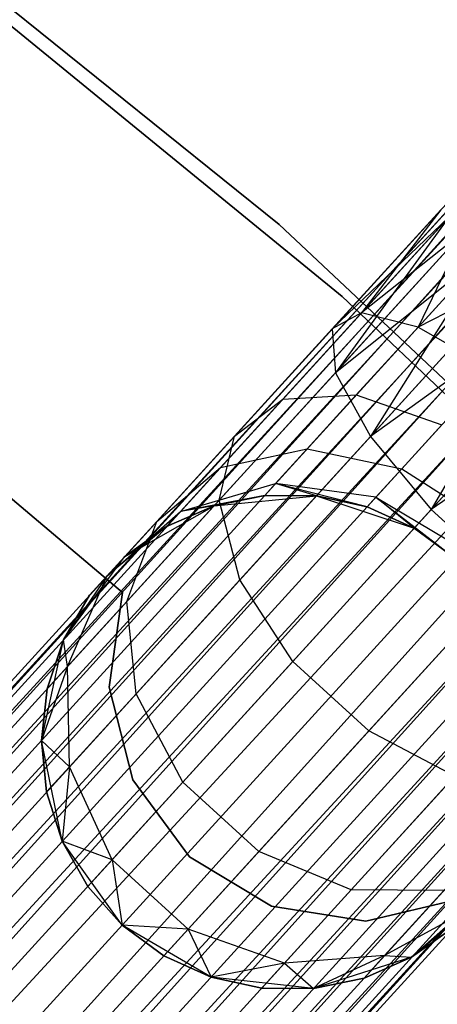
# Model space of a CAD drawing. Extents: x -102 to 102, y -101 to 102.
# Tile 450 of 481: x 39.65 to 41.34, y 43.63 to 47.61. Entities that reach past the tile are written whole.
import ezdxf

# ---------------------------------------------------------------- set-up
doc = ezdxf.new("R2010")
doc.units = 0
doc.header["$LTSCALE"] = 25.4
doc.layers.get('0').update_dxf_attribs({"linetype": 'CONTINUOUS'})

# ---------------------------------------------------------------- blocks, each defined once
blk = doc.blocks.new('NL2500011659_STL')
at = {"color": 0}
for p, q in [((28.4178, 32.6489, -7.3955), (53.6012, 60.2738, -7.3955)), ((28.4178, 32.6489, -7.6045), (53.6012, 60.2738, -7.3955)), ((28.4178, 32.6489, -7.6045), (53.6012, 60.2738, -7.3955)), ((28.4178, 32.6489, -7.3955), (53.6012, 60.2738, -7.3955)), ((53.6012, 60.2738, -7.3955), (28.4499, 32.6197, -7.191)), ((53.6012, 60.2738, -7.3955), (28.4499, 32.6197, -7.191)), ((53.6333, 60.2445, -7.809), (28.4178, 32.6489, -7.6045)), ((53.6333, 60.2445, -7.809), (28.4178, 32.6489, -7.6045)), ((28.4499, 32.6197, -7.809), (53.6333, 60.2445, -7.809)), ((28.4499, 32.6197, -7.809), (53.6333, 60.2445, -7.809)), ((28.5128, 32.5624, -8), (53.6333, 60.2445, -7.809)), ((28.5128, 32.5624, -8), (53.6333, 60.2445, -7.809)), ((28.4499, 32.6197, -7.191), (53.6962, 60.1872, -7)), ((28.4499, 32.6197, -7.191), (53.6962, 60.1872, -7)), ((28.5128, 32.5624, -7), (53.6962, 60.1872, -7)), ((28.5128, 32.5624, -7), (53.6962, 60.1872, -7)), ((53.6962, 60.1872, -7), (28.6036, 32.4796, -6.8309)), ((53.6962, 60.1872, -7), (28.6036, 32.4796, -6.8309)), ((53.787, 60.1045, -8.1691), (28.5128, 32.5624, -8)), ((53.787, 60.1045, -8.1691), (28.5128, 32.5624, -8)), ((28.6036, 32.4796, -8.1691), (53.787, 60.1045, -8.1691)), ((28.6036, 32.4796, -8.1691), (53.787, 60.1045, -8.1691)), ((28.7184, 32.3749, -8.309), (53.787, 60.1045, -8.1691)), ((28.7184, 32.3749, -8.309), (53.787, 60.1045, -8.1691)), ((28.6036, 32.4796, -6.8309), (53.9018, 59.9998, -6.691)), ((28.6036, 32.4796, -6.8309), (53.9018, 59.9998, -6.691)), ((28.7184, 32.3749, -6.691), (53.9018, 59.9998, -6.691)), ((28.7184, 32.3749, -6.691), (53.9018, 59.9998, -6.691)), ((53.9018, 59.9998, -6.691), (28.8522, 32.2529, -6.5865)), ((53.9018, 59.9998, -6.691), (28.8522, 32.2529, -6.5865)), ((54.0356, 59.8778, -8.4135), (28.7184, 32.3749, -8.309)), ((54.0356, 59.8778, -8.4135), (28.7184, 32.3749, -8.309)), ((28.8522, 32.2529, -8.4135), (54.0356, 59.8778, -8.4135)), ((28.8522, 32.2529, -8.4135), (54.0356, 59.8778, -8.4135)), ((28.9991, 32.119, -8.4782), (54.0356, 59.8778, -8.4135)), ((28.9991, 32.119, -8.4782), (54.0356, 59.8778, -8.4135)), ((28.8522, 32.2529, -6.5865), (54.1825, 59.7439, -6.5218)), ((28.8522, 32.2529, -6.5865), (54.1825, 59.7439, -6.5218)), ((28.9991, 32.119, -6.5218), (54.1825, 59.7439, -6.5218)), ((28.9991, 32.119, -6.5218), (54.1825, 59.7439, -6.5218)), ((28.9991, 32.119, -8.4782), (54.3362, 59.6038, -8.5)), ((28.9991, 32.119, -8.4782), (54.3362, 59.6038, -8.5)), ((29.1528, 31.9789, -6.5), (54.3362, 59.6038, -6.5)), ((29.1528, 31.9789, -6.5), (54.3362, 59.6038, -6.5)), ((29.1528, 31.9789, -8.5), (54.3362, 59.6038, -8.5)), ((29.1528, 31.9789, -8.5), (54.3362, 59.6038, -8.5)), ((29.3064, 31.8389, -8.4782), (54.3362, 59.6038, -8.5)), ((29.3064, 31.8389, -8.4782), (54.3362, 59.6038, -8.5)), ((29.3064, 31.8389, -6.5218), (54.4898, 59.4637, -6.5218)), ((29.3064, 31.8389, -6.5218), (54.4898, 59.4637, -6.5218)), ((54.4898, 59.4637, -6.5218), (29.4533, 31.7049, -6.5865)), ((54.4898, 59.4637, -6.5218), (29.4533, 31.7049, -6.5865)), ((54.6367, 59.3298, -8.4135), (29.3064, 31.8389, -8.4782)), ((54.6367, 59.3298, -8.4135), (29.3064, 31.8389, -8.4782)), ((29.4533, 31.7049, -8.4135), (54.6367, 59.3298, -8.4135)), ((29.4533, 31.7049, -8.4135), (54.6367, 59.3298, -8.4135)), ((29.5871, 31.5829, -8.309), (54.6367, 59.3298, -8.4135)), ((29.5871, 31.5829, -8.309), (54.6367, 59.3298, -8.4135)), ((29.4533, 31.7049, -6.5865), (54.7705, 59.2078, -6.691)), ((29.4533, 31.7049, -6.5865), (54.7705, 59.2078, -6.691)), ((29.5871, 31.5829, -6.691), (54.7705, 59.2078, -6.691)), ((29.5871, 31.5829, -6.691), (54.7705, 59.2078, -6.691)), ((54.7705, 59.2078, -6.691), (29.702, 31.4783, -6.8309)), ((54.7705, 59.2078, -6.691), (29.702, 31.4783, -6.8309)), ((54.8854, 59.1031, -8.1691), (29.5871, 31.5829, -8.309)), ((54.8854, 59.1031, -8.1691), (29.5871, 31.5829, -8.309)), ((29.702, 31.4783, -8.1691), (54.8854, 59.1031, -8.1691)), ((29.702, 31.4783, -8.1691), (54.8854, 59.1031, -8.1691)), ((29.7928, 31.3955, -8), (54.8854, 59.1031, -8.1691)), ((29.7928, 31.3955, -8), (54.8854, 59.1031, -8.1691)), ((29.702, 31.4783, -6.8309), (54.9762, 59.0204, -7)), ((29.702, 31.4783, -6.8309), (54.9762, 59.0204, -7)), ((29.7928, 31.3955, -7), (54.9762, 59.0204, -7)), ((29.7928, 31.3955, -7), (54.9762, 59.0204, -7)), ((54.9762, 59.0204, -7), (29.8556, 31.3382, -7.191)), ((54.9762, 59.0204, -7), (29.8556, 31.3382, -7.191)), ((55.039, 58.9631, -7.809), (29.7928, 31.3955, -8)), ((55.039, 58.9631, -7.809), (29.7928, 31.3955, -8)), ((29.8556, 31.3382, -7.809), (55.039, 58.9631, -7.809)), ((29.8556, 31.3382, -7.809), (55.039, 58.9631, -7.809)), ((29.8877, 31.3089, -7.6045), (55.039, 58.9631, -7.809)), ((29.8877, 31.3089, -7.6045), (55.039, 58.9631, -7.809)), ((29.8556, 31.3382, -7.191), (55.0711, 58.9338, -7.3955)), ((29.8556, 31.3382, -7.191), (55.0711, 58.9338, -7.3955)), ((55.0711, 58.9338, -7.3955), (29.8877, 31.3089, -7.6045)), ((29.8877, 31.3089, -7.3955), (55.0711, 58.9338, -7.3955)), ((55.0711, 58.9338, -7.3955), (29.8877, 31.3089, -7.6045)), ((29.8877, 31.3089, -7.3955), (55.0711, 58.9338, -7.3955)), ((37.0452, 49.7211, -308.5), (40.7, 46.7782, -308.5)), ((40.7, 46.7782, -318), (37.0452, 49.7211, -318)), ((40.7, 46.7782, -318), (37.0452, 49.7211, -318)), ((37.0452, 49.7211, -308.5), (40.7, 46.7782, -308.5)), ((40.9551, 46.4885, -316), (37.3661, 49.4179, -316)), ((37.3661, 49.4179, -315), (40.9551, 46.4885, -315)), ((40.9551, 46.4885, -316), (37.3661, 49.4179, -316)), ((37.3661, 49.4179, -315), (40.9551, 46.4885, -315)), ((37.9226, 47.1025, -312), (40.0676, 45.2928, -312)), ((40.0676, 45.2928, -314), (37.9226, 47.1025, -314)), ((40.0676, 45.2928, -314), (37.9226, 47.1025, -314)), ((37.9226, 47.1025, -312), (40.0676, 45.2928, -312)), ((41.3528, 46.8379, -307.6045), (40.9146, 46.3573, -307.4985)), ((41.3528, 46.8379, -307.3955), (40.9146, 46.3573, -307.4985)), ((41.3528, 46.8379, -307.3955), (40.9146, 46.3573, -307.4985)), ((41.3528, 46.8379, -307.6045), (40.9146, 46.3573, -307.4985)), ((41.3528, 46.8379, -307.6045), (41.0328, 46.4225, -307.8918)), ((41.3528, 46.8379, -307.6045), (41.0328, 46.4225, -307.8918)), ((40.7, 46.7782, -308.5), (44.1217, 43.5673, -308.5)), ((44.1217, 43.5673, -318), (40.7, 46.7782, -318)), ((40.7, 46.7782, -318), (40.7, 46.7782, -308.5)), ((40.7, 46.7782, -318), (40.7, 46.7782, -308.5)), ((44.1217, 43.5673, -318), (40.7, 46.7782, -318)), ((40.7, 46.7782, -308.5), (44.1217, 43.5673, -308.5)), ((41.3849, 46.8086, -307.191), (40.9146, 46.3573, -307.4985)), ((41.3849, 46.8086, -307.191), (40.9146, 46.3573, -307.4985)), ((41.3849, 46.8086, -307.191), (40.9273, 46.1804, -307.1223)), ((41.3849, 46.8086, -307.191), (40.9273, 46.1804, -307.1223)), ((41.3849, 46.8086, -307.809), (41.0328, 46.4225, -307.8918)), ((41.3849, 46.8086, -307.809), (41.0328, 46.4225, -307.8918)), ((41.4477, 46.7513, -307), (40.9273, 46.1804, -307.1223)), ((41.4477, 46.7513, -307), (40.9273, 46.1804, -307.1223)), ((41.4477, 46.7513, -308), (41.0328, 46.4225, -307.8918)), ((41.4477, 46.7513, -308), (41.0328, 46.4225, -307.8918)), ((41.4477, 46.7513, -308), (41.2615, 46.3646, -308.2343)), ((41.4477, 46.7513, -308), (41.2615, 46.3646, -308.2343)), ((41.5385, 46.6686, -306.8309), (40.9273, 46.1804, -307.1223)), ((41.5385, 46.6686, -306.8309), (40.9273, 46.1804, -307.1223)), ((41.5385, 46.6686, -306.8309), (41.0686, 45.9224, -306.8285)), ((41.5385, 46.6686, -306.8309), (41.0686, 45.9224, -306.8285)), ((41.5385, 46.6686, -308.1691), (41.2615, 46.3646, -308.2343)), ((41.5385, 46.6686, -308.1691), (41.2615, 46.3646, -308.2343)), ((41.6533, 46.5639, -306.691), (41.0686, 45.9224, -306.8285)), ((41.6533, 46.5639, -306.691), (41.0686, 45.9224, -306.8285)), ((41.6533, 46.5639, -308.309), (41.2615, 46.3646, -308.2343)), ((41.6533, 46.5639, -308.309), (41.2615, 46.3646, -308.2343)), ((44.3152, 43.299, -316), (40.9551, 46.4885, -316)), ((40.9551, 46.4885, -316), (40.9551, 46.4885, -315)), ((40.9551, 46.4885, -315), (44.3152, 43.299, -315)), ((40.9551, 46.4885, -316), (40.9551, 46.4885, -315)), ((44.3152, 43.299, -316), (40.9551, 46.4885, -316)), ((40.9551, 46.4885, -315), (44.3152, 43.299, -315)), ((41.0328, 46.4225, -307.8918), (40.7153, 46.0741, -308.132)), ((41.0328, 46.4225, -307.8918), (40.7153, 46.0741, -308.132)), ((41.0328, 46.4225, -307.8918), (40.9146, 46.3573, -307.4985)), ((41.0328, 46.4225, -307.8918), (40.9146, 46.3573, -307.4985)), ((41.2615, 46.3646, -308.2343), (41.0328, 46.4225, -307.8918)), ((41.2615, 46.3646, -308.2343), (41.0328, 46.4225, -307.8918)), ((41.7871, 46.4419, -306.5865), (41.0686, 45.9224, -306.8285)), ((41.7871, 46.4419, -306.5865), (41.0686, 45.9224, -306.8285)), ((41.7871, 46.4419, -306.5865), (41.3141, 45.6279, -306.6676)), ((41.7871, 46.4419, -306.5865), (41.3141, 45.6279, -306.6676)), ((40.9146, 46.3573, -307.4985), (40.5194, 45.9237, -307.7974)), ((40.9146, 46.3573, -307.4985), (40.5194, 45.9237, -307.7974)), ((40.9146, 46.3573, -307.4985), (40.9273, 46.1804, -307.1223)), ((40.9146, 46.3573, -307.4985), (40.9273, 46.1804, -307.1223)), ((41.2615, 46.3646, -308.2343), (41.0115, 46.0905, -308.4233)), ((41.2615, 46.3646, -308.2343), (41.0115, 46.0905, -308.4233)), ((41.2615, 46.3646, -308.2343), (41.561, 46.1938, -308.4667)), ((41.2615, 46.3646, -308.2343), (41.561, 46.1938, -308.4667)), ((41.9341, 46.308, -306.5219), (41.3141, 45.6279, -306.6676)), ((41.9341, 46.308, -306.5219), (41.3141, 45.6279, -306.6676)), ((40.9273, 46.1804, -307.1223), (40.4578, 45.6654, -307.4774)), ((40.9273, 46.1804, -307.1223), (40.4578, 45.6654, -307.4774)), ((40.9273, 46.1804, -307.1223), (41.0686, 45.9224, -306.8285)), ((40.9273, 46.1804, -307.1223), (41.0686, 45.9224, -306.8285)), ((42.0877, 46.1679, -306.5), (41.3141, 45.6279, -306.6676)), ((42.0877, 46.1679, -306.5), (41.3141, 45.6279, -306.6676)), ((40.7153, 46.0741, -308.132), (40.4632, 45.7976, -308.5061)), ((40.7153, 46.0741, -308.132), (40.4632, 45.7976, -308.5061)), ((40.5194, 45.9237, -307.7974), (40.7153, 46.0741, -308.132)), ((40.5194, 45.9237, -307.7974), (40.7153, 46.0741, -308.132)), ((40.7153, 46.0741, -308.132), (41.0115, 46.0905, -308.4233)), ((40.7153, 46.0741, -308.132), (41.0115, 46.0905, -308.4233)), ((41.0115, 46.0905, -308.4233), (40.8132, 45.8729, -308.7177)), ((41.0115, 46.0905, -308.4233), (40.8132, 45.8729, -308.7177)), ((41.0115, 46.0905, -308.4233), (41.3569, 45.97, -308.621)), ((41.0115, 46.0905, -308.4233), (41.3569, 45.97, -308.621)), ((41.3569, 45.97, -308.621), (41.195, 45.7924, -308.8614)), ((41.3569, 45.97, -308.621), (41.195, 45.7924, -308.8614)), ((40.5194, 45.9237, -307.7974), (40.2057, 45.5797, -308.263)), ((40.5194, 45.9237, -307.7974), (40.2057, 45.5797, -308.263)), ((40.4578, 45.6654, -307.4774), (40.5194, 45.9237, -307.7974)), ((40.4578, 45.6654, -307.4774), (40.5194, 45.9237, -307.7974)), ((41.0686, 45.9224, -306.8285), (40.541, 45.3437, -307.2274)), ((41.0686, 45.9224, -306.8285), (40.541, 45.3437, -307.2274)), ((41.0686, 45.9224, -306.8285), (41.3141, 45.6279, -306.6676)), ((41.0686, 45.9224, -306.8285), (41.3141, 45.6279, -306.6676)), ((40.4632, 45.7976, -308.5061), (40.8132, 45.8729, -308.7177)), ((40.4632, 45.7976, -308.5061), (40.8132, 45.8729, -308.7177)), ((40.8132, 45.8729, -308.7177), (40.6858, 45.7332, -309.0887)), ((40.8132, 45.8729, -308.7177), (40.6858, 45.7332, -309.0887)), ((40.8132, 45.8729, -308.7177), (41.195, 45.7924, -308.8614)), ((40.8132, 45.8729, -308.7177), (41.195, 45.7924, -308.8614)), ((40.2057, 45.5797, -308.263), (40.4632, 45.7976, -308.5061)), ((40.2057, 45.5797, -308.263), (40.4632, 45.7976, -308.5061)), ((40.4632, 45.7976, -308.5061), (40.3014, 45.6201, -308.9774)), ((40.4632, 45.7976, -308.5061), (40.3014, 45.6201, -308.9774)), ((41.195, 45.7924, -308.8614), (41.091, 45.6783, -309.1643)), ((41.195, 45.7924, -308.8614), (41.091, 45.6783, -309.1643)), ((41.195, 45.7924, -308.8614), (41.5427, 45.57, -308.9122)), ((41.195, 45.7924, -308.8614), (41.5427, 45.57, -308.9122)), ((40.3014, 45.6201, -308.9774), (40.6858, 45.7332, -309.0887)), ((40.3014, 45.6201, -308.9774), (40.6858, 45.7332, -309.0887)), ((40.6858, 45.7332, -309.0887), (40.6419, 45.685, -309.5)), ((40.6858, 45.7332, -309.0887), (40.6419, 45.685, -309.5)), ((41.091, 45.6783, -309.1643), (40.6858, 45.7332, -309.0887)), ((41.0552, 45.639, -309.5), (40.6858, 45.7332, -309.0887)), ((41.091, 45.6783, -309.1643), (40.6858, 45.7332, -309.0887)), ((41.0552, 45.639, -309.5), (40.6858, 45.7332, -309.0887)), ((40.851, 45.6837, -309.5), (40.6858, 45.7332, -309.0887)), ((40.851, 45.6837, -309.5), (40.6858, 45.7332, -309.0887)), ((40.4578, 45.6654, -307.4774), (40.0851, 45.2567, -308.0305)), ((40.4578, 45.6654, -307.4774), (40.0851, 45.2567, -308.0305)), ((40.6419, 45.685, -309.5), (40.3014, 45.6201, -308.9774)), ((40.6419, 45.685, -309.5), (40.3014, 45.6201, -308.9774)), ((40.6419, 45.685, -309.5), (40.4372, 45.6428, -309.5)), ((40.4372, 45.6428, -314), (40.6419, 45.685, -309.5)), ((40.6419, 45.685, -309.5), (40.4372, 45.6428, -309.5)), ((40.4372, 45.6428, -314), (40.6419, 45.685, -309.5)), ((40.4372, 45.6428, -314), (40.851, 45.6837, -314)), ((40.4372, 45.6428, -314), (40.851, 45.6837, -314)), ((40.541, 45.3437, -307.2274), (40.4578, 45.6654, -307.4774)), ((40.541, 45.3437, -307.2274), (40.4578, 45.6654, -307.4774)), ((40.851, 45.6837, -309.5), (40.6419, 45.685, -309.5)), ((40.6419, 45.685, -309.5), (40.851, 45.6837, -314)), ((40.6419, 45.685, -309.5), (40.851, 45.6837, -314)), ((40.851, 45.6837, -309.5), (40.6419, 45.685, -309.5)), ((40.851, 45.6837, -314), (41.2457, 45.5528, -314)), ((41.0552, 45.639, -309.5), (40.851, 45.6837, -309.5)), ((40.851, 45.6837, -314), (41.0552, 45.639, -309.5)), ((40.851, 45.6837, -314), (41.2457, 45.5528, -314)), ((40.851, 45.6837, -309.5), (40.851, 45.6837, -314)), ((40.851, 45.6837, -309.5), (40.851, 45.6837, -314)), ((41.0552, 45.639, -309.5), (40.851, 45.6837, -309.5)), ((40.851, 45.6837, -314), (41.0552, 45.639, -309.5)), ((41.0552, 45.639, -309.5), (41.091, 45.6783, -309.1643)), ((41.0552, 45.639, -309.5), (41.091, 45.6783, -309.1643)), ((41.2457, 45.5528, -309.5), (41.091, 45.6783, -309.1643)), ((41.091, 45.6783, -309.1643), (41.414, 45.4289, -309.5)), ((41.2457, 45.5528, -309.5), (41.091, 45.6783, -309.1643)), ((41.091, 45.6783, -309.1643), (41.414, 45.4289, -309.5)), ((41.091, 45.6783, -309.1643), (41.447, 45.4651, -309.191)), ((41.091, 45.6783, -309.1643), (41.447, 45.4651, -309.191)), ((40.0758, 45.4371, -314), (40.4372, 45.6428, -314)), ((40.0758, 45.4371, -314), (40.4372, 45.6428, -314)), ((40.4372, 45.6428, -309.5), (40.2457, 45.559, -309.5)), ((40.2457, 45.559, -309.5), (40.4372, 45.6428, -314)), ((40.2457, 45.559, -309.5), (40.4372, 45.6428, -314)), ((40.4372, 45.6428, -309.5), (40.2457, 45.559, -309.5)), ((40.4372, 45.6428, -309.5), (40.3014, 45.6201, -308.9774)), ((40.4372, 45.6428, -309.5), (40.3014, 45.6201, -308.9774)), ((40.4372, 45.6428, -309.5), (40.4372, 45.6428, -314)), ((40.4372, 45.6428, -309.5), (40.4372, 45.6428, -314)), ((41.3141, 45.6279, -306.6676), (40.7548, 45.0143, -307.0906)), ((41.3141, 45.6279, -306.6676), (40.7548, 45.0143, -307.0906)), ((41.2457, 45.5528, -309.5), (41.0552, 45.639, -309.5)), ((41.0552, 45.639, -309.5), (41.2457, 45.5528, -314)), ((41.0552, 45.639, -309.5), (41.2457, 45.5528, -314)), ((41.2457, 45.5528, -309.5), (41.0552, 45.639, -309.5)), ((41.3141, 45.6279, -306.6676), (41.6214, 45.3477, -306.6676)), ((41.3141, 45.6279, -306.6676), (41.6214, 45.3477, -306.6676)), ((40.0043, 45.3588, -308.8497), (40.3014, 45.6201, -308.9774)), ((40.0043, 45.3588, -308.8497), (40.3014, 45.6201, -308.9774)), ((40.2457, 45.559, -309.5), (40.3014, 45.6201, -308.9774)), ((40.2457, 45.559, -309.5), (40.3014, 45.6201, -308.9774)), ((40.2057, 45.5797, -308.263), (40.0043, 45.3588, -308.8497)), ((40.2057, 45.5797, -308.263), (40.0043, 45.3588, -308.8497)), ((40.2457, 45.559, -309.5), (40.0043, 45.3588, -308.8497)), ((40.2457, 45.559, -309.5), (40.0043, 45.3588, -308.8497)), ((40.2457, 45.559, -309.5), (40.0758, 45.4371, -309.5)), ((40.0758, 45.4371, -314), (40.2457, 45.559, -309.5)), ((40.2457, 45.559, -309.5), (40.0758, 45.4371, -309.5)), ((40.0758, 45.4371, -314), (40.2457, 45.559, -309.5)), ((40.0851, 45.2567, -308.0305), (40.2057, 45.5797, -308.263)), ((40.0851, 45.2567, -308.0305), (40.2057, 45.5797, -308.263)), ((41.2457, 45.5528, -314), (41.414, 45.4289, -314)), ((41.414, 45.4289, -309.5), (41.2457, 45.5528, -309.5)), ((41.2457, 45.5528, -309.5), (41.2457, 45.5528, -314)), ((41.2457, 45.5528, -309.5), (41.2457, 45.5528, -314)), ((41.414, 45.4289, -309.5), (41.2457, 45.5528, -309.5)), ((41.2457, 45.5528, -314), (41.414, 45.4289, -314)), ((39.8293, 45.1022, -314), (40.0758, 45.4371, -314)), ((39.8293, 45.1022, -314), (40.0758, 45.4371, -314)), ((39.935, 45.2826, -309.5), (40.0758, 45.4371, -314)), ((39.935, 45.2826, -309.5), (40.0758, 45.4371, -314)), ((40.0758, 45.4371, -309.5), (40.0043, 45.3588, -308.8497)), ((40.0758, 45.4371, -309.5), (40.0043, 45.3588, -308.8497)), ((40.0758, 45.4371, -309.5), (40.0758, 45.4371, -314)), ((40.0758, 45.4371, -309.5), (40.0758, 45.4371, -314)), ((40.0043, 45.3588, -308.8497), (39.8293, 45.1022, -309.5)), ((40.0043, 45.3588, -308.8497), (39.8293, 45.1022, -309.5)), ((39.8459, 44.9942, -308.7274), (40.0043, 45.3588, -308.8497)), ((39.8459, 44.9942, -308.7274), (40.0043, 45.3588, -308.8497)), ((40.0043, 45.3588, -308.8497), (39.935, 45.2826, -309.5)), ((40.0043, 45.3588, -308.8497), (39.935, 45.2826, -309.5)), ((41.6214, 45.3477, -306.6676), (41.0621, 44.7342, -307.0906)), ((41.6214, 45.3477, -306.6676), (41.0621, 44.7342, -307.0906)), ((40.541, 45.3437, -307.2274), (40.1223, 44.8845, -307.8489)), ((40.541, 45.3437, -307.2274), (40.1223, 44.8845, -307.8489)), ((40.7548, 45.0143, -307.0906), (40.541, 45.3437, -307.2274)), ((40.7548, 45.0143, -307.0906), (40.541, 45.3437, -307.2274)), ((39.935, 45.2826, -309.5), (39.8293, 45.1022, -309.5)), ((39.8293, 45.1022, -314), (39.935, 45.2826, -309.5)), ((39.935, 45.2826, -309.5), (39.8293, 45.1022, -309.5)), ((39.8293, 45.1022, -314), (39.935, 45.2826, -309.5)), ((40.0676, 45.2928, -312), (40.0142, 44.9107, -312)), ((40.0142, 44.9107, -314), (40.0676, 45.2928, -314)), ((40.0142, 44.9107, -314), (40.0676, 45.2928, -314)), ((40.0676, 45.2928, -312), (40.0142, 44.9107, -312)), ((40.0676, 45.2928, -312), (40.0676, 45.2928, -314)), ((40.0676, 45.2928, -312), (40.0676, 45.2928, -314)), ((40.0851, 45.2567, -308.0305), (39.8459, 44.9942, -308.7274)), ((40.0851, 45.2567, -308.0305), (39.8459, 44.9942, -308.7274)), ((40.1223, 44.8845, -307.8489), (40.0851, 45.2567, -308.0305)), ((40.1223, 44.8845, -307.8489), (40.0851, 45.2567, -308.0305)), ((39.7403, 44.696, -314), (39.8293, 45.1022, -314)), ((39.7403, 44.696, -314), (39.8293, 45.1022, -314)), ((39.8293, 45.1022, -309.5), (39.7635, 44.9038, -309.5)), ((39.7635, 44.9038, -309.5), (39.8293, 45.1022, -314)), ((39.7635, 44.9038, -309.5), (39.8293, 45.1022, -314)), ((39.8293, 45.1022, -309.5), (39.7635, 44.9038, -309.5)), ((39.8459, 44.9942, -308.7274), (39.8293, 45.1022, -309.5)), ((39.8459, 44.9942, -308.7274), (39.8293, 45.1022, -309.5)), ((39.8293, 45.1022, -309.5), (39.8293, 45.1022, -314)), ((39.8293, 45.1022, -309.5), (39.8293, 45.1022, -314)), ((39.8459, 44.9942, -308.7274), (39.7403, 44.696, -309.5)), ((39.8459, 44.9942, -308.7274), (39.7403, 44.696, -309.5)), ((39.8459, 44.9942, -308.7274), (39.7635, 44.9038, -309.5)), ((39.8459, 44.9942, -308.7274), (39.7635, 44.9038, -309.5)), ((39.8535, 44.5896, -308.632), (39.8459, 44.9942, -308.7274)), ((39.8535, 44.5896, -308.632), (39.8459, 44.9942, -308.7274)), ((40.7548, 45.0143, -307.0906), (40.3109, 44.5274, -307.7495)), ((40.7548, 45.0143, -307.0906), (40.3109, 44.5274, -307.7495)), ((41.0621, 44.7342, -307.0906), (40.7548, 45.0143, -307.0906)), ((41.0621, 44.7342, -307.0906), (40.7548, 45.0143, -307.0906)), ((40.0142, 44.9107, -312), (40.0142, 44.9107, -314)), ((40.0142, 44.9107, -312), (40.0142, 44.9107, -314)), ((40.0142, 44.9107, -312), (40.1093, 44.5368, -312)), ((40.1093, 44.5368, -314), (40.0142, 44.9107, -314)), ((40.1093, 44.5368, -314), (40.0142, 44.9107, -314)), ((40.0142, 44.9107, -312), (40.1093, 44.5368, -312)), ((39.7635, 44.9038, -309.5), (39.7403, 44.696, -309.5)), ((39.7403, 44.696, -314), (39.7635, 44.9038, -309.5)), ((39.7635, 44.9038, -309.5), (39.7403, 44.696, -309.5)), ((39.7403, 44.696, -314), (39.7635, 44.9038, -309.5)), ((40.1223, 44.8845, -307.8489), (39.8535, 44.5896, -308.632)), ((40.1223, 44.8845, -307.8489), (39.8535, 44.5896, -308.632)), ((40.3109, 44.5274, -307.7495), (40.1223, 44.8845, -307.8489)), ((40.3109, 44.5274, -307.7495), (40.1223, 44.8845, -307.8489)), ((41.0621, 44.7342, -307.0906), (40.6182, 44.2473, -307.7495)), ((41.0621, 44.7342, -307.0906), (40.6182, 44.2473, -307.7495)), ((41.4098, 44.5517, -307.2274), (41.0621, 44.7342, -307.0906)), ((41.4098, 44.5517, -307.2274), (41.0621, 44.7342, -307.0906)), ((39.8243, 44.2888, -314), (39.7403, 44.696, -314)), ((39.8535, 44.5896, -308.632), (39.7403, 44.696, -309.5)), ((39.7403, 44.696, -309.5), (39.7609, 44.488, -309.5)), ((39.8535, 44.5896, -308.632), (39.7403, 44.696, -309.5)), ((39.7609, 44.488, -309.5), (39.7403, 44.696, -314)), ((39.8243, 44.2888, -314), (39.7403, 44.696, -314)), ((39.7609, 44.488, -309.5), (39.7403, 44.696, -314)), ((39.7403, 44.696, -309.5), (39.7609, 44.488, -309.5)), ((39.7403, 44.696, -309.5), (39.7403, 44.696, -314)), ((39.7403, 44.696, -309.5), (39.7403, 44.696, -314)), ((39.8535, 44.5896, -308.632), (39.7609, 44.488, -309.5)), ((39.8535, 44.5896, -308.632), (39.7609, 44.488, -309.5)), ((39.8535, 44.5896, -308.632), (39.8243, 44.2888, -309.5)), ((39.8535, 44.5896, -308.632), (39.8243, 44.2888, -309.5)), ((40.0259, 44.2148, -308.5797), (39.8535, 44.5896, -308.632)), ((40.0259, 44.2148, -308.5797), (39.8535, 44.5896, -308.632)), ((41.4098, 44.5517, -307.2274), (40.9911, 44.0925, -307.8489)), ((41.4098, 44.5517, -307.2274), (40.9911, 44.0925, -307.8489)), ((40.3109, 44.5274, -307.7495), (40.0259, 44.2148, -308.5797)), ((40.3109, 44.5274, -307.7495), (40.0259, 44.2148, -308.5797)), ((40.1093, 44.5368, -312), (40.1093, 44.5368, -314)), ((40.1093, 44.5368, -312), (40.1093, 44.5368, -314)), ((40.1093, 44.5368, -312), (40.3389, 44.2268, -312)), ((40.3389, 44.2268, -314), (40.1093, 44.5368, -314)), ((40.3389, 44.2268, -314), (40.1093, 44.5368, -314)), ((40.1093, 44.5368, -312), (40.3389, 44.2268, -312)), ((40.6182, 44.2473, -307.7495), (40.3109, 44.5274, -307.7495)), ((40.6182, 44.2473, -307.7495), (40.3109, 44.5274, -307.7495)), ((39.7609, 44.488, -309.5), (39.8243, 44.2888, -309.5)), ((39.8243, 44.2888, -314), (39.7609, 44.488, -309.5)), ((39.7609, 44.488, -309.5), (39.8243, 44.2888, -309.5)), ((39.8243, 44.2888, -314), (39.7609, 44.488, -309.5)), ((40.0666, 43.9509, -314), (39.8243, 44.2888, -314)), ((40.0259, 44.2148, -308.5797), (39.8243, 44.2888, -309.5)), ((39.8243, 44.2888, -309.5), (39.9277, 44.1071, -309.5)), ((40.0259, 44.2148, -308.5797), (39.8243, 44.2888, -309.5)), ((39.9277, 44.1071, -309.5), (39.8243, 44.2888, -314)), ((40.0666, 43.9509, -314), (39.8243, 44.2888, -314)), ((39.9277, 44.1071, -309.5), (39.8243, 44.2888, -314)), ((39.8243, 44.2888, -309.5), (39.9277, 44.1071, -309.5)), ((39.8243, 44.2888, -309.5), (39.8243, 44.2888, -314)), ((39.8243, 44.2888, -309.5), (39.8243, 44.2888, -314)), ((40.6182, 44.2473, -307.7495), (40.3332, 43.9347, -308.5797)), ((40.6182, 44.2473, -307.7495), (40.3332, 43.9347, -308.5797)), ((40.9911, 44.0925, -307.8489), (40.6182, 44.2473, -307.7495)), ((40.9911, 44.0925, -307.8489), (40.6182, 44.2473, -307.7495)), ((40.0259, 44.2148, -308.5797), (39.9277, 44.1071, -309.5)), ((40.0259, 44.2148, -308.5797), (39.9277, 44.1071, -309.5)), ((40.3332, 43.9347, -308.5797), (40.0259, 44.2148, -308.5797)), ((40.0259, 44.2148, -308.5797), (40.0666, 43.9509, -309.5)), ((40.0259, 44.2148, -308.5797), (40.0666, 43.9509, -309.5)), ((40.3332, 43.9347, -308.5797), (40.0259, 44.2148, -308.5797)), ((40.3389, 44.2268, -312), (40.3389, 44.2268, -314)), ((40.3389, 44.2268, -312), (40.3389, 44.2268, -314)), ((40.3389, 44.2268, -312), (40.6689, 44.0268, -312)), ((40.6689, 44.0268, -314), (40.3389, 44.2268, -314)), ((40.6689, 44.0268, -314), (40.3389, 44.2268, -314)), ((40.3389, 44.2268, -312), (40.6689, 44.0268, -312)), ((39.9277, 44.1071, -309.5), (40.0666, 43.9509, -309.5)), ((39.9277, 44.1071, -309.5), (40.0666, 43.9509, -309.5)), ((39.9277, 44.1071, -309.5), (40.0666, 43.9509, -314)), ((39.9277, 44.1071, -309.5), (40.0666, 43.9509, -314)), ((40.9911, 44.0925, -307.8489), (40.7223, 43.7976, -308.632)), ((40.9911, 44.0925, -307.8489), (40.7223, 43.7976, -308.632)), ((41.3651, 44.0898, -308.0305), (40.9911, 44.0925, -307.8489)), ((41.3651, 44.0898, -308.0305), (40.9911, 44.0925, -307.8489)), ((41.3651, 44.0898, -308.0305), (41.1259, 43.8274, -308.7274)), ((41.3651, 44.0898, -308.0305), (41.1259, 43.8274, -308.7274)), ((41.5457, 44.0971, -314), (41.235, 43.8208, -314)), ((41.5457, 44.0971, -314), (41.235, 43.8208, -314)), ((41.0499, 43.9665, -312), (41.4255, 44.055, -312)), ((41.4255, 44.055, -314), (41.0499, 43.9665, -314)), ((41.4255, 44.055, -314), (41.0499, 43.9665, -314)), ((41.0499, 43.9665, -312), (41.4255, 44.055, -312)), ((40.6689, 44.0268, -312), (40.6689, 44.0268, -314)), ((40.6689, 44.0268, -312), (40.6689, 44.0268, -314)), ((40.6689, 44.0268, -312), (41.0499, 43.9665, -312)), ((41.0499, 43.9665, -314), (40.6689, 44.0268, -314)), ((41.0499, 43.9665, -314), (40.6689, 44.0268, -314)), ((40.6689, 44.0268, -312), (41.0499, 43.9665, -312)), ((41.4743, 44.0187, -308.8497), (41.1259, 43.8274, -308.7274)), ((41.4743, 44.0187, -308.8497), (41.1259, 43.8274, -308.7274)), ((41.4743, 44.0187, -308.8497), (41.235, 43.8208, -309.5)), ((41.4743, 44.0187, -308.8497), (41.235, 43.8208, -309.5)), ((41.0499, 43.9665, -312), (41.0499, 43.9665, -314)), ((41.0499, 43.9665, -312), (41.0499, 43.9665, -314)), ((40.4255, 43.7407, -314), (40.0666, 43.9509, -314)), ((40.3332, 43.9347, -308.5797), (40.0666, 43.9509, -309.5)), ((40.0666, 43.9509, -309.5), (40.235, 43.827, -309.5)), ((40.3332, 43.9347, -308.5797), (40.0666, 43.9509, -309.5)), ((40.4255, 43.7407, -314), (40.0666, 43.9509, -314)), ((40.235, 43.827, -309.5), (40.0666, 43.9509, -314)), ((40.0666, 43.9509, -309.5), (40.235, 43.827, -309.5)), ((40.0666, 43.9509, -309.5), (40.0666, 43.9509, -314)), ((40.235, 43.827, -309.5), (40.0666, 43.9509, -314)), ((40.0666, 43.9509, -309.5), (40.0666, 43.9509, -314)), ((40.3332, 43.9347, -308.5797), (40.235, 43.827, -309.5)), ((40.3332, 43.9347, -308.5797), (40.235, 43.827, -309.5)), ((40.7223, 43.7976, -308.632), (40.3332, 43.9347, -308.5797)), ((40.3332, 43.9347, -308.5797), (40.4255, 43.7407, -309.5)), ((40.3332, 43.9347, -308.5797), (40.4255, 43.7407, -309.5)), ((40.7223, 43.7976, -308.632), (40.3332, 43.9347, -308.5797)), ((41.235, 43.8208, -309.5), (41.4049, 43.9426, -309.5)), ((41.4049, 43.9426, -309.5), (41.235, 43.8208, -314)), ((41.4049, 43.9426, -309.5), (41.235, 43.8208, -314)), ((41.235, 43.8208, -309.5), (41.4049, 43.9426, -309.5)), ((40.235, 43.827, -309.5), (40.4255, 43.7407, -309.5)), ((40.4255, 43.7407, -314), (40.235, 43.827, -309.5)), ((40.235, 43.827, -309.5), (40.4255, 43.7407, -309.5)), ((40.4255, 43.7407, -314), (40.235, 43.827, -309.5)), ((40.7223, 43.7976, -308.632), (40.4255, 43.7407, -309.5)), ((40.7223, 43.7976, -308.632), (40.4255, 43.7407, -309.5)), ((40.7223, 43.7976, -308.632), (40.6297, 43.696, -309.5)), ((40.7223, 43.7976, -308.632), (40.6297, 43.696, -309.5)), ((41.1259, 43.8274, -308.7274), (40.7223, 43.7976, -308.632)), ((41.1259, 43.8274, -308.7274), (40.7223, 43.7976, -308.632)), ((40.7223, 43.7976, -308.632), (40.8387, 43.6947, -309.5)), ((40.7223, 43.7976, -308.632), (40.8387, 43.6947, -309.5)), ((41.1259, 43.8274, -308.7274), (40.8387, 43.6947, -309.5)), ((41.1259, 43.8274, -308.7274), (40.8387, 43.6947, -309.5)), ((41.235, 43.8208, -314), (40.8387, 43.6947, -314)), ((41.235, 43.8208, -314), (40.8387, 43.6947, -314)), ((41.1259, 43.8274, -308.7274), (41.0435, 43.7369, -309.5)), ((41.1259, 43.8274, -308.7274), (41.0435, 43.7369, -309.5)), ((41.0435, 43.7369, -309.5), (41.235, 43.8208, -309.5)), ((41.235, 43.8208, -314), (41.0435, 43.7369, -309.5)), ((41.0435, 43.7369, -309.5), (41.235, 43.8208, -309.5)), ((41.235, 43.8208, -314), (41.0435, 43.7369, -309.5)), ((41.1259, 43.8274, -308.7274), (41.235, 43.8208, -309.5)), ((41.1259, 43.8274, -308.7274), (41.235, 43.8208, -309.5)), ((41.235, 43.8208, -309.5), (41.235, 43.8208, -314)), ((41.235, 43.8208, -309.5), (41.235, 43.8208, -314)), ((40.8387, 43.6947, -314), (40.4255, 43.7407, -314)), ((40.4255, 43.7407, -309.5), (40.6297, 43.696, -309.5)), ((40.6297, 43.696, -309.5), (40.4255, 43.7407, -314)), ((40.8387, 43.6947, -314), (40.4255, 43.7407, -314)), ((40.6297, 43.696, -309.5), (40.4255, 43.7407, -314)), ((40.4255, 43.7407, -309.5), (40.6297, 43.696, -309.5)), ((40.4255, 43.7407, -309.5), (40.4255, 43.7407, -314)), ((40.4255, 43.7407, -309.5), (40.4255, 43.7407, -314)), ((40.8387, 43.6947, -309.5), (41.0435, 43.7369, -309.5)), ((41.0435, 43.7369, -309.5), (40.8387, 43.6947, -314)), ((41.0435, 43.7369, -309.5), (40.8387, 43.6947, -314)), ((40.8387, 43.6947, -309.5), (41.0435, 43.7369, -309.5)), ((40.6297, 43.696, -309.5), (40.8387, 43.6947, -309.5)), ((40.8387, 43.6947, -314), (40.6297, 43.696, -309.5)), ((40.6297, 43.696, -309.5), (40.8387, 43.6947, -309.5)), ((40.8387, 43.6947, -314), (40.6297, 43.696, -309.5)), ((40.8387, 43.6947, -309.5), (40.8387, 43.6947, -314)), ((40.8387, 43.6947, -309.5), (40.8387, 43.6947, -314))]:
    blk.add_line(p, q, dxfattribs=at)

msp = doc.modelspace()

# ---------------------------------------------------------------- block references
at = {"color": 0}
msp.add_blockref('NL2500011659_STL', (0, 0), dxfattribs=at)

doc.saveas('drawing.dxf')
